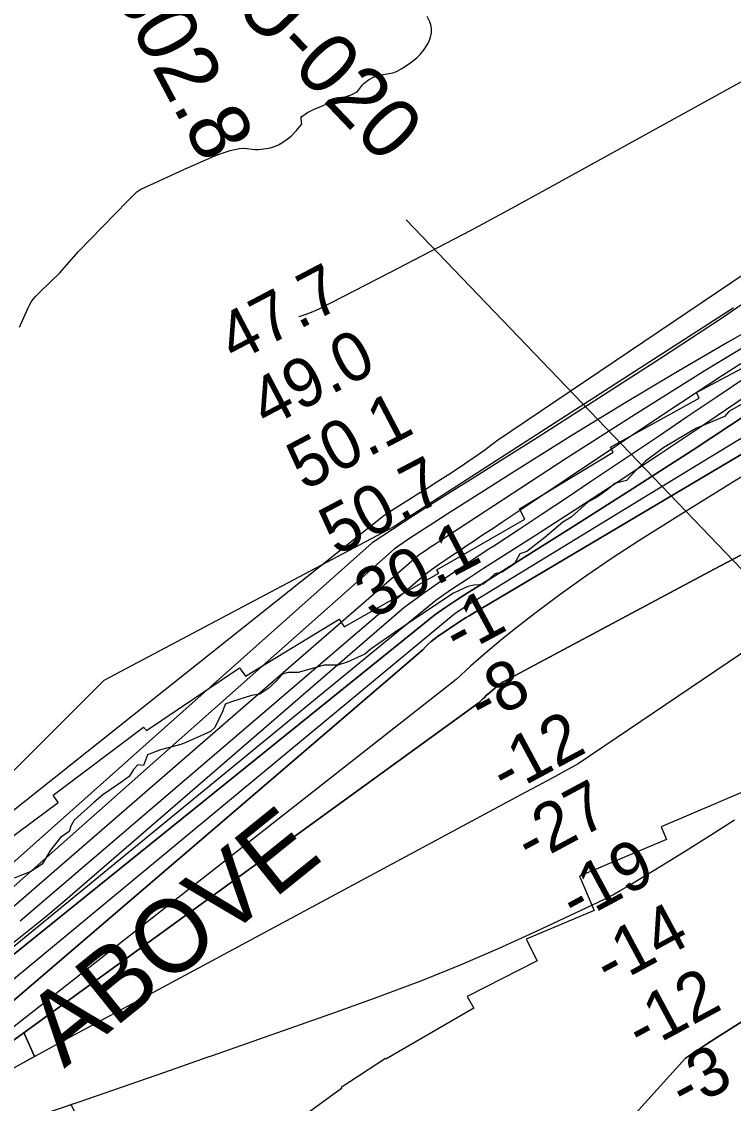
# Model space of a CAD drawing. Extents: x 3177385 to 3215275, y 903885 to 929304.
# Drawn here: x 3182745 to 3183725, y 910009 to 911498 of the extents above; entities that cross this region are included whole.
import ezdxf

# ---------------------------------------------------------------- set-up
doc = ezdxf.new("R2010")
doc.units = 0
for name, color, linetype in [('V-RIVR-EDGE', 7, 'Continuous'), ('V-RIVR-RANG', 7, 'Continuous'), ('V-RIVR-RANG-IDEN', 7, 'Continuous'), ('V-RRAP-RVMT', 7, 'Continuous'), ('V-RRAP-RVMT-IDEN', 7, 'Continuous'), ('V-SITE-VEGE', 7, 'Continuous'), ('V-TOPO-DPTH', 7, 'Continuous'), ('V-TOPO-MAJR', 7, 'Continuous'), ('V-TOPO-MINR', 7, 'Continuous'), ('V-TOPO-SHOR', 7, 'Continuous'), ('V-TOPO-WATR', 7, 'Continuous')]:
    doc.layers.add(name, color=color, linetype=linetype)

msp = doc.modelspace()

# ---------------------------------------------------------------- linework, layer by layer
at = {"layer": 'V-RIVR-EDGE'}
msp.add_lwpolyline([(3183748.3, 910978), (3183719.1, 910961.4), (3183713.1, 910954.9), (3183673.4, 910938), (3183629.4, 910912.2), (3183604, 910893.3), (3183590.5, 910880), (3183578, 910866.6), (3183561.9, 910862.5), (3183550.8, 910853.3), (3183537.8, 910844.1), (3183524.8, 910836.7), (3183501.7, 910816), (3183490.1, 910809.1), (3183465.6, 910787.9), (3183440.6, 910769), (3183430.9, 910765.8), (3183423, 910751.5), (3183406.8, 910740.5), (3183396.7, 910738.2), (3183389.3, 910731.3), (3183380.9, 910723.9), (3183375.4, 910723), (3183368, 910722.6), (3183359.2, 910720.7), (3183339.8, 910711.5), (3183294.4, 910681.6), (3183257.9, 910656.8), (3183226, 910634.7), (3183217.6, 910627.3), (3183193.1, 910616.3), (3183180.2, 910612.2), (3183161.3, 910612.2), (3183125.7, 910602.1), (3183111.4, 910602.2), (3183104, 910599.9), (3183095.2, 910590.2), (3183083.6, 910579.6), (3183072.9, 910572.3), (3183061.4, 910570.4), (3183035, 910562.2), (3183024.9, 910558.5), (3183021.6, 910549.7), (3183010.9, 910526.7), (3183004.9, 910521.2), (3182973.9, 910507.4), (3182963.8, 910503.2), (3182936, 910495.9), (3182918, 910489), (3182912.4, 910474.3), (3182904.6, 910475.2), (3182898.6, 910468.8), (3182893, 910459.1), (3182882.8, 910451.7), (3182856.4, 910433.8), (3182843.9, 910423.2), (3182817.1, 910399.2), (3182812.5, 910390.9), (3182810.1, 910383.5), (3182798.1, 910375.2), (3182784.2, 910357.7), (3182773.1, 910338.4), (3182757.3, 910328.2), (3182734.2, 910319.1)], dxfattribs=at)
at = {"layer": 'V-RIVR-RANG'}
msp.add_line((3183274.2, 911225.6), (3183980.7, 910490), dxfattribs=at)
at = {"layer": 'V-RRAP-RVMT'}
for p, q in [((3183674.3, 910987.9), (3183805.1, 911057)), ((3183677.9, 910979.7), (3183674.3, 910987.9)), ((3183555.7, 910912.3), (3183677.9, 910979.7)), ((3183559.5, 910905.5), (3183555.7, 910912.3)), ((3183430.4, 910827.7), (3183559.5, 910905.5)), ((3183438.1, 910813.3), (3183430.4, 910827.7)), ((3183316.7, 910743.8), (3183438.1, 910813.3)), ((3183319.3, 910739.1), (3183316.7, 910743.8)), ((3183188.8, 910665.2), (3183319.3, 910739.1)), ((3183053.2, 910597.1), (3183181.9, 910675.7)), ((3183181.9, 910675.7), (3183188.8, 910665.2)), ((3182916.6, 910522.2), (3183044.9, 910608.5)), ((3183044.9, 910608.5), (3183053.2, 910597.1)), ((3182788.1, 910433.6), (3182912.5, 910527.2)), ((3182912.5, 910527.2), (3182916.6, 910522.2)), ((3182794.8, 910423.3), (3182788.1, 910433.6)), ((3183745.3, 910440.7), (3183625.6, 910389.9)), ((3182721.5, 910368.8), (3182794.8, 910423.3)), ((3183625.6, 910389.9), (3183633, 910372.6)), ((3183633, 910372.6), (3183513.3, 910321.8)), ((3183513.3, 910321.8), (3183533.2, 910274.8)), ((3183533.2, 910274.8), (3183439.6, 910235)), ((3183439.6, 910235), (3183454.7, 910205.4)), ((3183454.7, 910205.4), (3183358.2, 910156.3)), ((3183358.2, 910156.3), (3183367.5, 910140.2)), ((3183367.5, 910140.2), (3183246.3, 910070.2)), ((3183246, 910070.7), (3183184.7, 910030.9)), ((3183246.3, 910070.2), (3183246, 910070.7)), ((3183185.4, 910029.8), (3183097.2, 909965.7)), ((3183184.7, 910030.9), (3183185.4, 910029.8))]:
    msp.add_line(p, q, dxfattribs=at)
at = {"layer": 'V-SITE-VEGE'}
for p, q in [((3183307.1, 911498.1), (3183303.4, 911505.5)), ((3183308.6, 911493.8), (3183307.1, 911498.1)), ((3183309.4, 911488.9), (3183308.6, 911493.8)), ((3183309.2, 911482.9), (3183309.4, 911488.9)), ((3183304.2, 911467.5), (3183306.7, 911472.8)), ((3183306.7, 911472.8), (3183308, 911476.8)), ((3183308, 911476.8), (3183309.2, 911482.9)), ((3183293.7, 911452.9), (3183299.3, 911459.7)), ((3183299.3, 911459.7), (3183304.2, 911467.5)), ((3183279.2, 911440.4), (3183289.3, 911448.6)), ((3183289.3, 911448.6), (3183293.7, 911452.9)), ((3183250.7, 911426.8), (3183255.9, 911427.9)), ((3183255.9, 911427.9), (3183260.9, 911429.8)), ((3183260.9, 911429.8), (3183268.5, 911433.6)), ((3183268.5, 911433.6), (3183279.2, 911440.4)), ((3183214.3, 911411.3), (3183216.5, 911413.4)), ((3183216.5, 911413.4), (3183222.6, 911418)), ((3183222.6, 911418), (3183229.3, 911421.9)), ((3183229.3, 911421.9), (3183233.1, 911423.4)), ((3183233.1, 911423.4), (3183240, 911425.1)), ((3183240, 911425.1), (3183250.7, 911426.8)), ((3183198.4, 911397.6), (3183204.3, 911400.1)), ((3183204.3, 911400.1), (3183206.2, 911401.2)), ((3183206.2, 911401.2), (3183208.9, 911403.9)), ((3183208.9, 911403.9), (3183214.3, 911411.3)), ((3183146.6, 911377.2), (3183163.4, 911384.4)), ((3183163.4, 911384.4), (3183180.3, 911391.4)), ((3183180.3, 911391.4), (3183198.4, 911397.6)), ((3183130.6, 911367.8), (3183138.3, 911373)), ((3183138.3, 911373), (3183146.6, 911377.2)), ((3183123.2, 911348.2), (3183129.9, 911356.2)), ((3183129.6, 911366.4), (3183130.6, 911367.8)), ((3183129.6, 911364.5), (3183129.6, 911366.4)), ((3183130.4, 911360.2), (3183129.6, 911364.5)), ((3183129.9, 911356.2), (3183130.5, 911357.5)), ((3183130.5, 911357.5), (3183130.4, 911360.2)), ((3183110.6, 911336.4), (3183115.9, 911340.8)), ((3183115.9, 911340.8), (3183123.2, 911348.2)), ((3183032, 911320.8), (3183045, 911323.6)), ((3183045, 911323.6), (3183051.5, 911323.9)), ((3183051.5, 911323.9), (3183066.1, 911322.3)), ((3183071, 911322.2), (3183082, 911323.4)), ((3183082, 911323.4), (3183087.4, 911324.6)), ((3183087.4, 911324.6), (3183092.8, 911326.3)), ((3183092.8, 911326.3), (3183098.4, 911328.7)), ((3183098.4, 911328.7), (3183103.1, 911331.2)), ((3183103.1, 911331.2), (3183110.6, 911336.4)), ((3182969, 911295), (3183011, 911313.6)), ((3183011, 911313.6), (3183019.3, 911316.9)), ((3183019.3, 911316.9), (3183032, 911320.8)), ((3183066.1, 911322.3), (3183071, 911322.2)), ((3182927.3, 911275.8), (3182969, 911295)), ((3182890.7, 911251.2), (3182903.3, 911263.8)), ((3182903.3, 911263.8), (3182908.7, 911267.7)), ((3182908.7, 911267.7), (3182917.9, 911271.9)), ((3182917.9, 911271.9), (3182927.3, 911275.8)), ((3182822.5, 911181.3), (3182890.7, 911251.2)), ((3182797.1, 911152.5), (3182822.5, 911181.3)), ((3182783.6, 911139.3), (3182797.1, 911152.5)), ((3182770, 911126.3), (3182783.6, 911139.3)), ((3182758.5, 911113.7), (3182764, 911120.2)), ((3182764, 911120.2), (3182770, 911126.3)), ((3182741.5, 911077.5), (3182753.4, 911104.2)), ((3182753.4, 911104.2), (3182755.8, 911109)), ((3182755.8, 911109), (3182758.5, 911113.7)), ((3183725.1, 911103.7), (3183256.7, 910802.3)), ((3183725.3, 911103.9), (3183725.1, 911103.7)), ((3183256.7, 910802.3), (3182857.8, 910591.1)), ((3182857.8, 910591.1), (3182717, 910450.3))]:
    msp.add_line(p, q, dxfattribs=at)
at = {"layer": 'V-TOPO-DPTH'}
for points in [[(3182613.7, 910009.4), (3183374.9, 910561.1), (3183376.7, 910562.6), (3183380.1, 910565.9), (3183381.8, 910567.5), (3183385.1, 910570.9), (3183386.8, 910572.5), (3183388.6, 910574), (3183399.8, 910583.5), (3183402.4, 910585.6), (3183405.1, 910587.5), (3183407.9, 910589.3), (3183410.8, 910590.9), (3183698.8, 910744.3), (3184050.9, 910929.3), (3184147, 910979.1), (3184187.2, 911000), (3184227.5, 911020.8), (3184267.9, 911041.6), (3184308.2, 911062.3), (3184475.7, 911148.1), (3184575.5, 911199.2), (3184675.5, 911250), (3184775.6, 911300.7)], [(3182752.2, 910109.8), (3183374.9, 910561.1), (3183376.7, 910562.6), (3183380.1, 910565.9), (3183381.8, 910567.5), (3183385.1, 910570.9), (3183386.8, 910572.5), (3183388.6, 910574), (3183399.8, 910583.5), (3183402.4, 910585.6), (3183405.1, 910587.5), (3183407.9, 910589.3), (3183410.8, 910590.9), (3183698.8, 910744.3), (3184050.9, 910929.3), (3184147, 910979.1), (3184187.2, 911000), (3184227.5, 911020.8), (3184267.9, 911041.6), (3184308.2, 911062.3), (3184475.7, 911148.1), (3184575.5, 911199.2), (3184675.5, 911250), (3184775.6, 911300.7)], [(3183774.7, 911030), (3183701.6, 910980.9), (3183661.7, 910954.1), (3183621.8, 910927.3), (3183581.9, 910900.5), (3183542, 910873.7), (3183528.4, 910864.6), (3183495.2, 910842.4), (3183461.9, 910820.3), (3183428.6, 910798.3), (3183395.2, 910776.4), (3183387.4, 910771.4), (3183358, 910751.9), (3183328.8, 910732), (3183299.8, 910711.8), (3183271.1, 910691.3), (3182804.3, 910287.9), (3182777.5, 910265.6), (3182563.4, 910094.8)], [(3183748.3, 910960.6), (3183668.3, 910907.8), (3183587.7, 910855.8), (3183506.7, 910804.5), (3183375.2, 910722.1), (3183359.8, 910712.3), (3183344.4, 910702.3), (3183329.2, 910692.1), (3183314.1, 910681.7), (3182559.3, 910073.9)], [(3182559.3, 910073.9), (3183314.1, 910681.7), (3183329.2, 910692.1), (3183344.4, 910702.3), (3183359.8, 910712.3), (3183375.2, 910722.1), (3183506.7, 910804.5), (3183587.7, 910855.8), (3183668.3, 910907.8), (3183748.3, 910960.6)], [(3184235.8, 910965.8), (3183511.3, 910476.5)], [(3184235.8, 910965.8), (3183511.3, 910476.5)], [(3183795.7, 910937.8), (3183364.8, 910682.7), (3183361, 910680.4), (3183357.2, 910678), (3183353.5, 910675.6), (3183349.8, 910673.2), (3183317.3, 910651.3), (3183313, 910648.1), (3183308.8, 910644.8), (3183304.9, 910641.2), (3183301.1, 910637.4), (3183297.5, 910633.5), (3182622.9, 910056.3)], [(3182622.9, 910056.3), (3183297.5, 910633.5), (3183301.1, 910637.4), (3183304.9, 910641.2), (3183308.8, 910644.8), (3183313, 910648.1), (3183317.3, 910651.3), (3183349.8, 910673.2), (3183353.5, 910675.6), (3183357.2, 910678), (3183361, 910680.4), (3183364.8, 910682.7), (3183795.7, 910937.8)], [(3183511.3, 910476.5), (3183492.8, 910466.4), (3183474.4, 910456.4), (3183455.9, 910446.4), (3183437.4, 910436.4), (3182805.5, 910097.1), (3182771.9, 910078.8), (3182738.4, 910060.3)], [(3183511.3, 910476.5), (3183492.8, 910466.4), (3183474.4, 910456.4), (3183455.9, 910446.4), (3183437.4, 910436.4), (3182805.5, 910097.1), (3182771.9, 910078.8), (3182767.8, 910076.6), (3182762.3, 910073.5), (3182747.7, 910106.6), (3182752.2, 910109.8)], [(3182763, 909990.5), (3182822.7, 910011), (3182882.4, 910031.6), (3182942.1, 910052.2), (3183001.8, 910073), (3183006, 910074.5), (3183063.5, 910094.6), (3183121, 910114.9), (3183178.4, 910135.3), (3183235.7, 910155.9), (3183241.8, 910158.1), (3183295.8, 910178.4), (3183349.4, 910199.8), (3183402.3, 910222.6), (3183454.9, 910246.5), (3183537.9, 910285.6), (3183548.5, 910290.8), (3183559, 910296.3), (3183569.4, 910302), (3183579.6, 910308), (3183626.7, 910336.6), (3183660.2, 910357.3), (3183693.5, 910378.2), (3183726.6, 910399.6)], [(3182812.5, 910007.5), (3182822.7, 910011), (3182882.4, 910031.6), (3182942.1, 910052.2), (3183001.8, 910073), (3183006, 910074.5), (3183063.5, 910094.6), (3183121, 910114.9), (3183178.4, 910135.3), (3183235.7, 910155.9), (3183241.8, 910158.1), (3183295.8, 910178.4), (3183349.4, 910199.8), (3183402.3, 910222.6), (3183454.9, 910246.5), (3183537.9, 910285.6), (3183548.5, 910290.8), (3183559, 910296.3), (3183569.4, 910302), (3183579.6, 910308), (3183626.7, 910336.6), (3183660.2, 910357.3), (3183693.5, 910378.2), (3183726.6, 910399.6)], [(3183905.3, 910228.1), (3183701, 910098.8), (3183687, 910089.8), (3183673.1, 910080.6), (3183659.2, 910071.3), (3183029.9, 909375.8)], [(3183905.3, 910228.1), (3183701, 910098.8), (3183687, 910089.8), (3183673.1, 910080.6), (3183659.2, 910071.3), (3183029.9, 909375.8)], [(3181885.9, 909336.4), (3182605.7, 910003.9), (3182613.7, 910009.4), (3182747.7, 910106.6), (3182762.3, 910073.5)], [(3182762.3, 910073.5), (3182738.4, 910060.3), (3182705.1, 910041.4), (3182672, 910022.2), (3182607.7, 909984.6), (3182606.8, 909984.1), (3182605.1, 909982.8), (3182604.4, 909982.1), (3182581, 909959.8), (3182578.3, 909952.5), (3182578.5, 909946.5), (3182583, 909942.6), (3182590.3, 909939.9), (3182591.9, 909940.1), (3182609.7, 909942.7), (3182627.3, 909946.1), (3182644.7, 909950.6), (3182661.9, 909955.9), (3182763, 909990.5), (3182803.5, 910004.4), (3182812.5, 910007.5), (3182903.6, 909828), (3182898.5, 909825.5)]]:
    msp.add_lwpolyline(points, dxfattribs=at)
at = {"layer": 'V-TOPO-MAJR'}
msp.add_lwpolyline([(3184674.2, 911559.8), (3184157, 911303.5), (3184123.3, 911286.5), (3184089.8, 911269), (3184056.6, 911250.9), (3184023.6, 911232.4), (3183717.1, 911056.5), (3183645.6, 911014.9), (3183574.6, 910972.7), (3183504.1, 910929.5), (3183433.9, 910885.6), (3183330.9, 910820.2), (3183312.6, 910808.5), (3183294.5, 910796.7), (3183276.4, 910784.8), (3183258.4, 910772.7), (3182636, 910221.5)], dxfattribs=at)
at = {"layer": 'V-TOPO-MINR'}
for points in [[(3184745, 911681), (3184664.6, 911644.8), (3184584.5, 911608.1), (3184504.7, 911570.6), (3184425, 911532.7), (3184105.2, 911378.7), (3184075.2, 911363.9), (3184045.5, 911348.7), (3184016.1, 911332.9), (3183986.8, 911316.7), (3183398.7, 910920.7), (3183382.8, 910908.5), (3183366.4, 910896.9), (3183362.3, 910894.1), (3183347.6, 910884.2), (3183332.9, 910874.6), (3183318, 910865.1), (3183303.1, 910855.7), (3183288.1, 910846.4), (3183273.2, 910836.9), (3183258.4, 910827.4), (3183243.6, 910817.8), (3182487.6, 910217.2), (3182486.5, 910216.5)], [(3183126.4, 911092.4), (3183127, 911092.5), (3183136.8, 911095.5), (3183146.3, 911099.2), (3183155.6, 911103.5), (3183250.8, 911152.3), (3183307.5, 911181.7), (3183363.9, 911211.4), (3183420.1, 911241.7), (3183476.2, 911272.2), (3183921.5, 911517.9), (3183932.7, 911524.7), (3183943.5, 911532), (3183953.7, 911540.2), (3183963.5, 911548.9), (3183967.6, 911552.9), (3183978.2, 911564.5), (3183987.8, 911577), (3183995.8, 911590.5), (3184002.7, 911604.7), (3184012, 911627.2), (3184024.3, 911652.1), (3184025, 911653.3)], [(3184643.1, 911526.6), (3184566.1, 911489.8), (3184489.3, 911452.4), (3184151.4, 911285.4), (3184123.8, 911271.4), (3184096.4, 911257.1), (3184069.3, 911242.2), (3184042.3, 911227), (3183878.5, 911132.5), (3183781.5, 911075.4), (3183685.1, 911017.3), (3183589.8, 910957.6), (3183495, 910896.9), (3183320.9, 910783.2), (3183313.7, 910778.5), (3183306.6, 910773.8), (3183299.5, 910768.9), (3183292.5, 910764.1), (3182709.2, 910259.2)], [(3184730.4, 911444.9), (3184637, 911403.6), (3184544.3, 911360.7), (3184452.1, 911316.9), (3184199, 911194.1), (3184172.5, 911180.8), (3184146.3, 911167.1), (3184120.4, 911152.8), (3184094.7, 911138.1), (3183964.1, 911060.8), (3183873.4, 911006.9), (3183782.9, 910952.7), (3183692.6, 910898.2), (3183602.5, 910843.4), (3183369.8, 910701.3), (3183360.4, 910695.5), (3183351.1, 910689.6), (3183341.9, 910683.5), (3182687.3, 910142)], [(3184775.6, 911300.7), (3184675.5, 911250), (3184575.5, 911199.2), (3184475.7, 911148.1), (3184308.2, 911062.3), (3184267.9, 911041.6), (3184227.5, 911020.8), (3184187.2, 911000), (3184147, 910979.1), (3184050.9, 910929.3), (3183698.8, 910744.3), (3183410.8, 910590.9), (3183407.9, 910589.3), (3183405.1, 910587.5), (3183402.4, 910585.6), (3183399.8, 910583.5), (3183388.6, 910574), (3183386.8, 910572.5), (3183385.1, 910570.9), (3183381.8, 910567.5), (3183380.1, 910565.9), (3183376.7, 910562.6), (3183374.9, 910561.1), (3182613.7, 910009.4)], [(3183754.9, 911121.1), (3183711.4, 911091.6), (3183667.6, 911062.5), (3183623.6, 911033.8), (3183539.8, 910979.7), (3183497.3, 910952.4), (3183454.7, 910925.2), (3183411.9, 910898.2), (3183369.1, 910871.3), (3183340, 910853.2), (3183311.7, 910835.4), (3183283.6, 910817.4), (3183255.6, 910799.2), (3183227.6, 910780.8), (3182579.1, 910204)], [(3183787.4, 911060), (3183710.2, 911010.9), (3183633.7, 910960.8), (3183432.3, 910826.3), (3183420, 910818), (3183407.7, 910809.8), (3183395.4, 910801.6), (3183383.1, 910793.4), (3183378.3, 910790.2), (3183368.4, 910783.6), (3183358.5, 910777), (3183348.6, 910770.4), (3183338.7, 910763.8), (3183328.8, 910757.1), (3183319, 910750.3), (3183309.4, 910743.4), (3183299.8, 910736.3), (3182742.4, 910260.1)], [(3183774.7, 911030), (3183701.6, 910980.9), (3183661.7, 910954.1), (3183621.8, 910927.3), (3183581.9, 910900.5), (3183542, 910873.7), (3183528.4, 910864.6), (3183495.2, 910842.4), (3183461.9, 910820.3), (3183428.6, 910798.3), (3183395.2, 910776.4), (3183387.4, 910771.4), (3183358, 910751.9), (3183328.8, 910732), (3183299.8, 910711.8), (3183271.1, 910691.3), (3182804.3, 910287.9), (3182777.5, 910265.6), (3182563.4, 910094.8)], [(3183752.7, 910989.5), (3183678.3, 910939.2), (3183621.8, 910901.4), (3183565.2, 910863.9), (3183508.3, 910826.8), (3183451.2, 910790), (3183381.1, 910745.3), (3183359, 910730.9), (3183337, 910716.4), (3183315.3, 910701.5), (3182561.5, 910084.3)], [(3184235.8, 910965.8), (3183511.3, 910476.5)], [(3184235.8, 910965.8), (3183511.3, 910476.5)], [(3183795.7, 910937.8), (3183364.8, 910682.7), (3183361, 910680.4), (3183357.2, 910678), (3183353.5, 910675.6), (3183349.8, 910673.2), (3183317.3, 910651.3), (3183313, 910648.1), (3183308.8, 910644.8), (3183304.9, 910641.2), (3183301.1, 910637.4), (3183297.5, 910633.5), (3182622.9, 910056.3)], [(3183785.6, 910902.1), (3183719.2, 910861.1), (3183653, 910819.8), (3183594.9, 910783.3), (3183558.3, 910759.5), (3183522.1, 910735), (3183486.7, 910709.6), (3183451.7, 910683.4), (3183425.7, 910663.3), (3183404.4, 910646.4), (3183383.5, 910629), (3183363.1, 910610.9), (3183343.1, 910592.5), (3182616.1, 910022.6)], [(3183511.3, 910476.5), (3183492.8, 910466.4), (3183474.4, 910456.4), (3183455.9, 910446.4), (3183437.4, 910436.4), (3182805.5, 910097.1), (3182771.9, 910078.8), (3182738.4, 910060.3)], [(3183511.3, 910476.5), (3183492.8, 910466.4), (3183474.4, 910456.4), (3183455.9, 910446.4), (3183437.4, 910436.4), (3182805.5, 910097.1), (3182771.9, 910078.8), (3182738.4, 910060.3)], [(3182763, 909990.5), (3182822.7, 910011), (3182882.4, 910031.6), (3182942.1, 910052.2), (3183001.8, 910073), (3183006, 910074.5), (3183063.5, 910094.6), (3183121, 910114.9), (3183178.4, 910135.3), (3183235.7, 910155.9), (3183241.8, 910158.1), (3183295.8, 910178.4), (3183349.4, 910199.8), (3183402.3, 910222.6), (3183454.9, 910246.5), (3183537.9, 910285.6), (3183548.5, 910290.8), (3183559, 910296.3), (3183569.4, 910302), (3183579.6, 910308), (3183626.7, 910336.6), (3183660.2, 910357.3), (3183693.5, 910378.2), (3183726.6, 910399.6)], [(3182763, 909990.5), (3182822.7, 910011), (3182882.4, 910031.6), (3182942.1, 910052.2), (3183001.8, 910073), (3183006, 910074.5), (3183063.5, 910094.6), (3183121, 910114.9), (3183178.4, 910135.3), (3183235.7, 910155.9), (3183241.8, 910158.1), (3183295.8, 910178.4), (3183349.4, 910199.8), (3183402.3, 910222.6), (3183454.9, 910246.5), (3183537.9, 910285.6), (3183548.5, 910290.8), (3183559, 910296.3), (3183569.4, 910302), (3183579.6, 910308), (3183626.7, 910336.6), (3183660.2, 910357.3), (3183693.5, 910378.2), (3183726.6, 910399.6)], [(3183029.9, 909375.8), (3183659.2, 910071.3), (3183673.1, 910080.6), (3183687, 910089.8), (3183701, 910098.8), (3183905.3, 910228.1)]]:
    msp.add_lwpolyline(points, dxfattribs=at)
at = {"layer": 'V-TOPO-SHOR'}
for points in [[(3183180.3, 911391.4), (3183198.4, 911397.6), (3183204.3, 911400.1), (3183206.2, 911401.2), (3183208.9, 911403.9), (3183214.3, 911411.3), (3183216.5, 911413.4), (3183222.6, 911418), (3183229.3, 911421.9), (3183233.1, 911423.4), (3183240, 911425.1), (3183250.7, 911426.8), (3183255.9, 911427.9), (3183260.9, 911429.8), (3183268.5, 911433.6), (3183279.2, 911440.4), (3183289.3, 911448.6), (3183293.7, 911452.9), (3183299.3, 911459.7), (3183304.2, 911467.5), (3183306.7, 911472.8), (3183308, 911476.8), (3183309.2, 911482.9), (3183309.4, 911488.9), (3183308.6, 911493.8), (3183307.1, 911498.1), (3183303.4, 911505.5)], [(3182741.5, 911077.5), (3182753.4, 911104.2), (3182755.8, 911109), (3182758.5, 911113.7), (3182764, 911120.2), (3182770, 911126.3), (3182783.6, 911139.3), (3182797.1, 911152.5), (3182822.5, 911181.3), (3182890.7, 911251.2), (3182903.3, 911263.8), (3182908.7, 911267.7), (3182917.9, 911271.9), (3182927.3, 911275.8), (3182969, 911295), (3183011, 911313.6), (3183019.3, 911316.9), (3183032, 911320.8), (3183045, 911323.6), (3183051.5, 911323.9), (3183066.1, 911322.3), (3183071, 911322.2), (3183082, 911323.4), (3183087.4, 911324.6), (3183092.8, 911326.3), (3183098.4, 911328.7), (3183103.1, 911331.2), (3183110.6, 911336.4), (3183115.9, 911340.8), (3183123.2, 911348.2), (3183129.9, 911356.2), (3183130.5, 911357.5), (3183130.4, 911360.2), (3183129.6, 911364.5), (3183129.6, 911366.4), (3183130.6, 911367.8), (3183138.3, 911373), (3183146.6, 911377.2), (3183163.4, 911384.4), (3183180.3, 911391.4)]]:
    msp.add_lwpolyline(points, dxfattribs=at)
at = {"layer": 'V-TOPO-WATR'}
msp.add_lwpolyline([(3183748.3, 910960.6), (3183668.3, 910907.8), (3183587.7, 910855.8), (3183506.7, 910804.5), (3183375.2, 910722.1), (3183359.8, 910712.3), (3183344.4, 910702.3), (3183329.2, 910692.1), (3183314.1, 910681.7), (3182559.3, 910073.9)], dxfattribs=at)

# ---------------------------------------------------------------- texts
at = {"layer": 'V-RIVR-RANG'}
for s, rotation, p in [('47.7', 27.7183, (3183038.1, 911027.5)), ('49.0', 27.7183, (3183082.3, 910937.7)), ('50.1', 27.7183, (3183133.7, 910851.8)), ('50.7', 27.7183, (3183178.3, 910762.2)), ('30.1', 27.7183, (3183227.1, 910674.9)), ('-1', 28.3158, (3183346.1, 910624)), ('-8', 28.3158, (3183380, 910528.8)), ('-12', 28.3158, (3183411.4, 910432.1)), ('-27', 28.3158, (3183445.6, 910336.9)), ('-19', 28.3158, (3183507.5, 910256.7)), ('-14', 28.3158, (3183554.2, 910168.3)), ('-12', 28.3158, (3183598.4, 910078.5)), ('-3', 28.3158, (3183658.1, 909997.1))]:
    msp.add_text(s, height=67, rotation=rotation, dxfattribs=at).set_placement(p)
at = {"layer": 'V-RIVR-RANG-IDEN'}
for s, rotation, p in [('R-302.8', 297.8639, (3182810.7, 911649.3)), ('U-020', 313.7423, (3183034.7, 911518.9))]:
    msp.add_text(s, height=83, rotation=rotation, dxfattribs=at).set_placement(p)
at = {"layer": 'V-RRAP-RVMT-IDEN'}
msp.add_text('ABOVE', height=100, rotation=38.8876, dxfattribs=at).set_placement((3182803.1, 910056.5))

doc.saveas('drawing.dxf')
